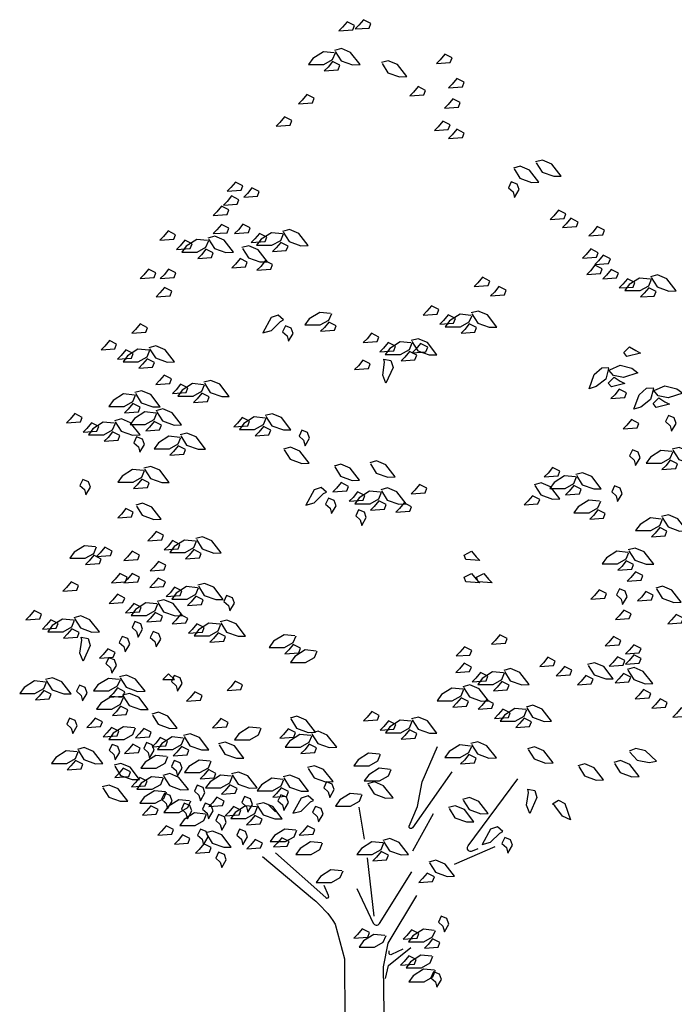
# Model space of a CAD drawing. Header units: metres. Extents: x 196651 to 397723, y 354703 to 710691.
# Tile 307 of 322: x 198859.9 to 198862.13, y 355819.58 to 355822.93. Entities that reach past the tile are written whole.
import ezdxf

# ---------------------------------------------------------------- set-up
doc = ezdxf.new("R2010")
doc.units = ezdxf.units.M
doc.header["$MEASUREMENT"] = 0
doc.layers.add('X-XX-NIEUW-DETAIL_GROEN-S', color=7, linetype='Continuous')

# ---------------------------------------------------------------- blocks, each defined once
blk = doc.blocks.new('JENS-DEATIL-NIEUW AAN TE PLANTEN BOOM')
at = {"color": 104}
blk.add_line((-0.4617, 2.5814), (-0.5051, 2.6249), dxfattribs=at)
for points in [[(-0.0128, 7.0465), (-0.0543, 7.0676), (-0.0804, 7.036), (-0.1015, 7.0149), (-0.0227, 7.0204)], [(0.0795, 7.0577), (0.0379, 7.0788), (0.0118, 7.0472), (-0.0093, 7.0261), (0.0695, 7.0316)], [(0.5407, 6.862), (0.4991, 6.8831), (0.473, 6.8515), (0.4519, 6.8304), (0.5307, 6.836)], [(-0.0955, 6.8207), (-0.1371, 6.8418), (-0.1632, 6.8101), (-0.1843, 6.789), (-0.1054, 6.7946)], [(0.6102, 6.7243), (0.5686, 6.7454), (0.5425, 6.7137), (0.5214, 6.6926), (0.6003, 6.6982)], [(-0.242, 6.6327), (-0.2836, 6.6538), (-0.3097, 6.6222), (-0.3308, 6.6011), (-0.252, 6.6067)], [(0.3907, 6.6776), (0.3491, 6.6987), (0.323, 6.667), (0.3019, 6.6459), (0.3807, 6.6515)], [(0.5869, 6.6088), (0.5453, 6.6299), (0.5193, 6.5982), (0.4982, 6.5771), (0.577, 6.5827)], [(-0.3688, 6.506), (-0.4103, 6.5271), (-0.4364, 6.4955), (-0.4575, 6.4744), (-0.3787, 6.48)], [(0.5294, 6.4819), (0.4879, 6.503), (0.4618, 6.4713), (0.4407, 6.4502), (0.5195, 6.4558)], [(0.6096, 6.4353), (0.568, 6.4564), (0.542, 6.4248), (0.5209, 6.4037), (0.5997, 6.4093)], [(-0.6472, 6.1362), (-0.6888, 6.1573), (-0.7148, 6.1257), (-0.7359, 6.1046), (-0.6571, 6.1102)], [(0.8772, 6.158), (0.8612, 6.124), (0.8872, 6.101), (0.8952, 6.07), (0.9212, 6.114), (0.9102, 6.145)], [(-0.5532, 6.1026), (-0.5948, 6.1237), (-0.6209, 6.0921), (-0.642, 6.071), (-0.5632, 6.0765)], [(-0.6687, 6.0569), (-0.7103, 6.078), (-0.7364, 6.0464), (-0.7575, 6.0253), (-0.6787, 6.0309)], [(-0.7265, 5.9992), (-0.7681, 6.0203), (-0.7941, 5.9886), (-0.8152, 5.9675), (-0.7364, 5.9731)], [(1.1872, 5.9759), (1.1456, 5.997), (1.1195, 5.9653), (1.0984, 5.9442), (1.1772, 5.9498)], [(1.257, 5.9302), (1.2154, 5.9513), (1.1893, 5.9197), (1.1682, 5.8986), (1.247, 5.9041)], [(-1.0286, 5.8584), (-1.0702, 5.8795), (-1.0963, 5.8478), (-1.1174, 5.8267), (-1.0386, 5.8323)], [(-0.7265, 5.8957), (-0.7681, 5.9168), (-0.7941, 5.8852), (-0.8152, 5.8641), (-0.7364, 5.8697)], [(-0.6045, 5.8969), (-0.6461, 5.918), (-0.6721, 5.8863), (-0.6933, 5.8652), (-0.6144, 5.8708)], [(1.407, 5.8837), (1.3654, 5.9048), (1.3393, 5.8731), (1.3182, 5.852), (1.397, 5.8576)], [(-0.9349, 5.8063), (-0.9765, 5.8274), (-1.0026, 5.7957), (-1.0237, 5.7746), (-0.9449, 5.7802)], [(-0.5108, 5.8448), (-0.5524, 5.8659), (-0.5784, 5.8342), (-0.5995, 5.8131), (-0.5207, 5.8187)], [(-0.3903, 5.7937), (-0.4319, 5.8148), (-0.4579, 5.7832), (-0.479, 5.7621), (-0.4002, 5.7677)], [(-0.8144, 5.7552), (-0.856, 5.7763), (-0.8821, 5.7447), (-0.9032, 5.7236), (-0.8243, 5.7292)], [(1.3708, 5.7561), (1.3292, 5.7772), (1.3031, 5.7455), (1.282, 5.7244), (1.3608, 5.73)], [(-0.6213, 5.7015), (-0.6629, 5.7226), (-0.6889, 5.6909), (-0.71, 5.6698), (-0.6312, 5.6754)], [(-0.4778, 5.6892), (-0.5194, 5.7103), (-0.5454, 5.6786), (-0.5665, 5.6575), (-0.4877, 5.6631)], [(1.4397, 5.7207), (1.3981, 5.7418), (1.3721, 5.7102), (1.351, 5.6891), (1.4298, 5.6947)], [(-1.1411, 5.6414), (-1.1827, 5.6625), (-1.2088, 5.6309), (-1.2299, 5.6098), (-1.151, 5.6154)], [(-1.0265, 5.6414), (-1.0681, 5.6625), (-1.0941, 5.6309), (-1.1152, 5.6098), (-1.0364, 5.6154)], [(1.394, 5.6638), (1.3525, 5.685), (1.3264, 5.6533), (1.3053, 5.6322), (1.3841, 5.6378)], [(1.485, 5.6394), (1.4434, 5.6605), (1.4173, 5.6289), (1.3962, 5.6078), (1.475, 5.6134)], [(0.7551, 5.5951), (0.7135, 5.6162), (0.6874, 5.5846), (0.6663, 5.5635), (0.7451, 5.569)], [(1.5787, 5.5873), (1.5371, 5.6084), (1.511, 5.5768), (1.4899, 5.5557), (1.5687, 5.5612)], [(-1.0497, 5.538), (-1.0913, 5.5591), (-1.1174, 5.5274), (-1.1385, 5.5063), (-1.0597, 5.5119)], [(0.8488, 5.543), (0.8072, 5.5641), (0.7811, 5.5324), (0.76, 5.5113), (0.8388, 5.5169)], [(1.6992, 5.5363), (1.6576, 5.5574), (1.6315, 5.5257), (1.6104, 5.5046), (1.6893, 5.5102)], [(0.4663, 5.4339), (0.4247, 5.455), (0.3986, 5.4234), (0.3775, 5.4023), (0.4564, 5.4079)], [(0.56, 5.3818), (0.5184, 5.4029), (0.4924, 5.3712), (0.4713, 5.3501), (0.5501, 5.3557)], [(-1.1877, 5.3303), (-1.2292, 5.3514), (-1.2553, 5.3197), (-1.2764, 5.2986), (-1.1976, 5.3042)], [(-0.4048, 5.341), (-0.4208, 5.307), (-0.3948, 5.284), (-0.3868, 5.253), (-0.3608, 5.297), (-0.3718, 5.328)], [(-0.1163, 5.3415), (-0.1579, 5.3626), (-0.1839, 5.3309), (-0.205, 5.3098), (-0.1262, 5.3154)], [(0.6805, 5.3308), (0.6389, 5.3519), (0.6129, 5.3202), (0.5918, 5.2991), (0.6706, 5.3047)], [(-1.3631, 5.236), (-1.4047, 5.2571), (-1.4308, 5.2255), (-1.4519, 5.2044), (-1.373, 5.21)], [(0.1259, 5.2772), (0.0843, 5.2983), (0.0582, 5.2667), (0.0371, 5.2456), (0.1159, 5.2511)], [(-1.2694, 5.1839), (-1.311, 5.205), (-1.337, 5.1733), (-1.3581, 5.1522), (-1.2793, 5.1578)], [(0.2196, 5.2251), (0.178, 5.2462), (0.1519, 5.2145), (0.1308, 5.1934), (0.2097, 5.199)], [(0.4026, 5.2195), (0.361, 5.2406), (0.3349, 5.2089), (0.3138, 5.1878), (0.3926, 5.1934)], [(1.5162, 5.1893), (1.5493, 5.2222), (1.5838, 5.2001), (1.6104, 5.1865), (1.5337, 5.1676)], [(-1.1489, 5.1329), (-1.1905, 5.154), (-1.2165, 5.1223), (-1.2376, 5.1012), (-1.1588, 5.1068)], [(0.0767, 5.1251), (0.0351, 5.1462), (0.009, 5.1146), (-0.0121, 5.0935), (0.0667, 5.0991)], [(0.3401, 5.1741), (0.2985, 5.1952), (0.2724, 5.1635), (0.2513, 5.1424), (0.3302, 5.148)], [(-1.0519, 5.0403), (-1.0935, 5.0614), (-1.1196, 5.0298), (-1.1407, 5.0087), (-1.0618, 5.0143)], [(1.4282, 5.016), (1.4613, 5.0488), (1.4958, 5.0267), (1.5224, 5.0131), (1.4456, 4.9942)], [(-0.9582, 4.9882), (-0.9998, 5.0093), (-1.0259, 4.9777), (-1.047, 4.9566), (-0.9681, 4.9621)], [(1.532, 4.9605), (1.4904, 4.9816), (1.4643, 4.9499), (1.4432, 4.9288), (1.522, 4.9344)], [(-0.8377, 4.9372), (-0.8793, 4.9583), (-0.9053, 4.9266), (-0.9264, 4.9055), (-0.8476, 4.9111)], [(1.6822, 4.8996), (1.7153, 4.9325), (1.7498, 4.9103), (1.7764, 4.8967), (1.6997, 4.8778)], [(-1.2299, 4.8786), (-1.2715, 4.8997), (-1.2976, 4.868), (-1.3187, 4.8469), (-1.2398, 4.8525)], [(-1.5588, 4.8214), (-1.6004, 4.8425), (-1.6264, 4.8108), (-1.6475, 4.7897), (-1.5687, 4.7953)], [(-0.609, 4.799), (-0.6505, 4.8201), (-0.6766, 4.7884), (-0.6977, 4.7673), (-0.6189, 4.7729)], [(1.6018, 4.7872), (1.5602, 4.8083), (1.5341, 4.7766), (1.513, 4.7555), (1.5918, 4.7611)], [(1.7692, 4.831), (1.7532, 4.797), (1.7792, 4.774), (1.7872, 4.743), (1.8132, 4.787), (1.8022, 4.818)], [(-1.4651, 4.7693), (-1.5066, 4.7904), (-1.5327, 4.7587), (-1.5538, 4.7376), (-1.475, 4.7432)], [(-1.1092, 4.776), (-1.1508, 4.7971), (-1.1769, 4.7654), (-1.198, 4.7443), (-1.1192, 4.7499)], [(-0.4885, 4.7479), (-0.53, 4.769), (-0.5561, 4.7374), (-0.5772, 4.7163), (-0.4984, 4.7219)], [(-1.3446, 4.7182), (-1.3861, 4.7393), (-1.4122, 4.7077), (-1.4333, 4.6866), (-1.3545, 4.6922)], [(-1.2498, 4.711), (-1.2658, 4.677), (-1.2398, 4.654), (-1.2318, 4.623), (-1.2058, 4.667), (-1.2168, 4.698)], [(-0.3118, 4.748), (-0.3278, 4.714), (-0.3018, 4.691), (-0.2938, 4.66), (-0.2678, 4.704), (-0.2788, 4.735)], [(-0.9722, 4.6381), (-1.0137, 4.6592), (-1.0398, 4.6275), (-1.0609, 4.6064), (-0.9821, 4.612)], [(1.5652, 4.636), (1.5492, 4.602), (1.5752, 4.579), (1.5832, 4.548), (1.6092, 4.592), (1.5982, 4.623)], [(1.1533, 4.5159), (1.1117, 4.537), (1.0857, 4.5053), (1.0646, 4.4842), (1.1434, 4.4898)], [(1.8215, 4.5569), (1.78, 4.578), (1.7539, 4.5464), (1.7328, 4.5253), (1.8116, 4.5309)], [(-1.5558, 4.469), (-1.5718, 4.435), (-1.5458, 4.412), (-1.5378, 4.381), (-1.5118, 4.425), (-1.5228, 4.456)], [(-1.1782, 4.4493), (-1.2198, 4.4704), (-1.2458, 4.4387), (-1.2669, 4.4176), (-1.1881, 4.4232)], [(-0.0474, 4.4296), (-0.089, 4.4507), (-0.1151, 4.4191), (-0.1362, 4.398), (-0.0573, 4.4035)], [(0.3978, 4.4187), (0.3562, 4.4398), (0.3302, 4.4081), (0.3091, 4.387), (0.3879, 4.3926)], [(1.274, 4.4133), (1.2324, 4.4344), (1.2063, 4.4027), (1.1852, 4.3816), (1.2641, 4.3872)], [(1.4632, 4.432), (1.4472, 4.398), (1.4732, 4.375), (1.4812, 4.344), (1.5072, 4.388), (1.4962, 4.419)], [(-0.1608, 4.363), (-0.1768, 4.329), (-0.1508, 4.306), (-0.1428, 4.275), (-0.1168, 4.319), (-0.1278, 4.35)], [(0.0463, 4.3775), (0.0047, 4.3986), (-0.0213, 4.3669), (-0.0425, 4.3458), (0.0364, 4.3514)], [(1.0387, 4.3555), (0.9971, 4.3766), (0.971, 4.345), (0.9499, 4.3239), (1.0287, 4.3295)], [(0.1668, 4.3264), (0.1252, 4.3475), (0.0992, 4.3159), (0.0781, 4.2948), (0.1569, 4.3004)], [(0.3103, 4.3141), (0.2687, 4.3352), (0.2427, 4.3036), (0.2216, 4.2825), (0.3004, 4.288)], [(-1.2687, 4.2821), (-1.3103, 4.3032), (-1.3363, 4.2715), (-1.3574, 4.2504), (-1.2786, 4.256)], [(0.0102, 4.296), (-0.0058, 4.262), (0.0202, 4.239), (0.0282, 4.208), (0.0542, 4.252), (0.0432, 4.283)], [(1.4111, 4.2754), (1.3695, 4.2965), (1.3434, 4.2648), (1.3223, 4.2437), (1.4011, 4.2493)], [(1.7612, 4.1743), (1.7197, 4.1954), (1.6936, 4.1638), (1.6725, 4.1427), (1.7513, 4.1482)], [(-1.0976, 4.1525), (-1.1392, 4.1736), (-1.1653, 4.1419), (-1.1864, 4.1208), (-1.1075, 4.1264)], [(-1.3884, 4.0625), (-1.43, 4.0836), (-1.4561, 4.0519), (-1.4772, 4.0308), (-1.3984, 4.0364)], [(-1.0039, 4.1003), (-1.0455, 4.1214), (-1.0715, 4.0898), (-1.0926, 4.0687), (-1.0138, 4.0743)], [(-1.4509, 4.0171), (-1.4925, 4.0382), (-1.5186, 4.0065), (-1.5397, 3.9854), (-1.4608, 3.991)], [(-1.2334, 4.0398), (-1.2749, 4.0609), (-1.301, 4.0293), (-1.3221, 4.0082), (-1.2433, 4.0138)], [(-0.8834, 4.0493), (-0.925, 4.0704), (-0.951, 4.0388), (-0.9721, 4.0177), (-0.8933, 4.0232)], [(0.6097, 4.0398), (0.6513, 4.0609), (0.6774, 4.0293), (0.6985, 4.0082), (0.6197, 4.0138)], [(-1.0842, 3.9821), (-1.1258, 4.0032), (-1.1519, 3.9715), (-1.173, 3.9504), (-1.0942, 3.956)], [(1.5716, 3.9855), (1.53, 4.0066), (1.504, 3.975), (1.4829, 3.9539), (1.5617, 3.9595)], [(-1.3032, 3.9131), (-1.3448, 3.9342), (-1.3708, 3.9026), (-1.3919, 3.8815), (-1.3131, 3.8871)], [(-1.2334, 3.9131), (-1.2749, 3.9342), (-1.301, 3.9026), (-1.3221, 3.8815), (-1.2433, 3.8871)], [(0.6097, 3.9131), (0.6513, 3.9342), (0.6774, 3.9026), (0.6985, 3.8815), (0.6197, 3.8871)], [(0.6795, 3.9131), (0.7211, 3.9342), (0.7472, 3.9026), (0.7683, 3.8815), (0.6895, 3.8871)], [(1.6242, 3.9235), (1.5826, 3.9446), (1.5565, 3.9129), (1.5354, 3.8918), (1.6143, 3.8974)], [(-1.5799, 3.8666), (-1.6215, 3.8877), (-1.6475, 3.856), (-1.6686, 3.8349), (-1.5898, 3.8405)], [(-1.0864, 3.8878), (-1.128, 3.9089), (-1.154, 3.8773), (-1.1752, 3.8562), (-1.0963, 3.8618)], [(-1.3174, 3.7956), (-1.359, 3.8167), (-1.3851, 3.7851), (-1.4062, 3.764), (-1.3273, 3.7695)], [(-0.9927, 3.8357), (-1.0343, 3.8568), (-1.0603, 3.8252), (-1.0814, 3.8041), (-1.0026, 3.8096)], [(-0.8722, 3.7847), (-0.9138, 3.8058), (-0.9398, 3.7741), (-0.9609, 3.753), (-0.8821, 3.7586)], [(-0.7388, 3.81), (-0.7548, 3.776), (-0.7288, 3.753), (-0.7208, 3.722), (-0.6948, 3.766), (-0.7058, 3.797)], [(1.4182, 3.8209), (1.3766, 3.842), (1.3505, 3.8103), (1.3294, 3.7892), (1.4082, 3.7948)], [(1.4912, 3.847), (1.4752, 3.813), (1.5012, 3.79), (1.5092, 3.759), (1.5352, 3.803), (1.5242, 3.834)], [(1.6833, 3.8111), (1.6417, 3.8322), (1.6157, 3.8005), (1.5946, 3.7794), (1.6734, 3.785)], [(-1.2237, 3.7435), (-1.2653, 3.7646), (-1.2913, 3.7329), (-1.3125, 3.7118), (-1.2336, 3.7174)], [(-1.7898, 3.7034), (-1.8314, 3.7245), (-1.8574, 3.6928), (-1.8785, 3.6717), (-1.7997, 3.6773)], [(-1.1032, 3.6924), (-1.1448, 3.7135), (-1.1708, 3.6819), (-1.1919, 3.6608), (-1.1131, 3.6664)], [(-0.9597, 3.6801), (-1.0013, 3.7012), (-1.0273, 3.6696), (-1.0484, 3.6485), (-0.9696, 3.654)], [(1.557, 3.7054), (1.5154, 3.7265), (1.4893, 3.6948), (1.4682, 3.6737), (1.547, 3.6793)], [(1.8544, 3.6815), (1.8128, 3.7026), (1.7867, 3.6709), (1.7656, 3.6498), (1.8445, 3.6554)], [(-1.6961, 3.6512), (-1.7377, 3.6723), (-1.7637, 3.6407), (-1.7848, 3.6196), (-1.706, 3.6252)], [(-1.2598, 3.662), (-1.2758, 3.628), (-1.2498, 3.605), (-1.2418, 3.574), (-1.2158, 3.618), (-1.2268, 3.649)], [(-0.866, 3.628), (-0.9075, 3.6491), (-0.9336, 3.6174), (-0.9547, 3.5963), (-0.8759, 3.6019)], [(-1.5756, 3.6002), (-1.6172, 3.6213), (-1.6432, 3.5897), (-1.6643, 3.5686), (-1.5855, 3.5741)], [(-1.3328, 3.578), (-1.3488, 3.544), (-1.3228, 3.521), (-1.3148, 3.49), (-1.2888, 3.534), (-1.2998, 3.565)], [(-1.1568, 3.606), (-1.1728, 3.572), (-1.1468, 3.549), (-1.1388, 3.518), (-1.1128, 3.562), (-1.1238, 3.593)], [(-0.7455, 3.5769), (-0.787, 3.598), (-0.8131, 3.5664), (-0.8342, 3.5453), (-0.7554, 3.5509)], [(0.8535, 3.5654), (0.8119, 3.5865), (0.7859, 3.5548), (0.7648, 3.5337), (0.8436, 3.5393)], [(-0.3188, 3.5113), (-0.3603, 3.5324), (-0.3864, 3.5007), (-0.4075, 3.4796), (-0.3287, 3.4852)], [(1.4992, 3.5554), (1.4576, 3.5765), (1.4315, 3.5448), (1.4104, 3.5237), (1.4893, 3.5293)], [(1.6138, 3.5097), (1.5723, 3.5308), (1.5462, 3.4992), (1.5251, 3.478), (1.6039, 3.4836)], [(-1.3721, 3.4864), (-1.4137, 3.5075), (-1.4398, 3.4759), (-1.4609, 3.4548), (-1.3821, 3.4604)], [(0.6527, 3.4981), (0.6111, 3.5192), (0.585, 3.4876), (0.5639, 3.4665), (0.6427, 3.4721)], [(1.6138, 3.4519), (1.5723, 3.473), (1.5462, 3.4414), (1.5251, 3.4203), (1.6039, 3.4259)], [(-1.4078, 3.457), (-1.4238, 3.423), (-1.3978, 3.4), (-1.3898, 3.369), (-1.3638, 3.413), (-1.3748, 3.444)], [(0.6505, 3.4039), (0.6089, 3.425), (0.5829, 3.3933), (0.5617, 3.3722), (0.6406, 3.3778)], [(1.1272, 3.4379), (1.0856, 3.459), (1.0596, 3.4273), (1.0385, 3.4062), (1.1173, 3.4118)], [(1.5216, 3.4407), (1.48, 3.4618), (1.454, 3.4302), (1.4329, 3.4091), (1.5117, 3.4147)], [(-1.0684, 3.3655), (-1.1003, 3.3327), (-1.0357, 3.3327)], [(-1.0358, 3.355), (-1.0518, 3.321), (-1.0258, 3.298), (-1.0178, 3.267), (-0.9918, 3.311), (-1.0028, 3.342)], [(0.7442, 3.3518), (0.7026, 3.3729), (0.6766, 3.3412), (0.6555, 3.3201), (0.7343, 3.3257)], [(1.2209, 3.3857), (1.1794, 3.4068), (1.1533, 3.3752), (1.1322, 3.3541), (1.211, 3.3597)], [(1.3415, 3.3347), (1.2999, 3.3558), (1.2738, 3.3242), (1.2527, 3.3031), (1.3315, 3.3086)], [(1.5552, 3.3468), (1.5136, 3.3679), (1.4876, 3.3362), (1.4665, 3.3151), (1.5453, 3.3207)], [(-1.5748, 3.3), (-1.5908, 3.266), (-1.5648, 3.243), (-1.5568, 3.212), (-1.5308, 3.256), (-1.5418, 3.287)], [(-0.6479, 3.3023), (-0.6895, 3.3234), (-0.7155, 3.2918), (-0.7366, 3.2707), (-0.6578, 3.2763)], [(0.8647, 3.3007), (0.8231, 3.3218), (0.7971, 3.2902), (0.776, 3.2691), (0.8548, 3.2747)], [(-1.7356, 3.249), (-1.7771, 3.2701), (-1.8032, 3.2384), (-1.8243, 3.2173), (-1.7455, 3.2229)], [(-1.3161, 3.264), (-1.3577, 3.2851), (-1.3838, 3.2535), (-1.4049, 3.2324), (-1.326, 3.238)], [(-0.8774, 3.2418), (-0.9189, 3.2629), (-0.945, 3.2313), (-0.9661, 3.2102), (-0.8873, 3.2158)], [(1.6694, 3.2543), (1.6278, 3.2754), (1.6018, 3.2437), (1.5807, 3.2226), (1.6595, 3.2282)], [(0.6337, 3.2085), (0.5921, 3.2296), (0.5661, 3.1979), (0.545, 3.1768), (0.6238, 3.1824)], [(0.7772, 3.1962), (0.7356, 3.2173), (0.7096, 3.1856), (0.6885, 3.1645), (0.7673, 3.1701)], [(1.7631, 3.2021), (1.7216, 3.2232), (1.6955, 3.1916), (1.6744, 3.1705), (1.7532, 3.1761)], [(-1.2989, 3.1606), (-1.3404, 3.1817), (-1.3665, 3.15), (-1.3876, 3.1289), (-1.3088, 3.1345)], [(0.1272, 3.1294), (0.0856, 3.1505), (0.0596, 3.1188), (0.0385, 3.0977), (0.1173, 3.1033)], [(0.8709, 3.144), (0.8293, 3.1651), (0.8033, 3.1335), (0.7822, 3.1124), (0.861, 3.118)], [(1.8837, 3.1511), (1.8421, 3.1722), (1.816, 3.1406), (1.7949, 3.1195), (1.8737, 3.125)], [(-1.6308, 3.114), (-1.6468, 3.08), (-1.6208, 3.057), (-1.6128, 3.026), (-1.5868, 3.07), (-1.5978, 3.101)], [(-1.4441, 3.0922), (-1.4857, 3.1133), (-1.5118, 3.0817), (-1.5329, 3.0606), (-1.4541, 3.0661)], [(-0.7304, 3.0898), (-0.772, 3.1109), (-0.798, 3.0793), (-0.8192, 3.0582), (-0.7403, 3.0638)], [(0.2209, 3.0772), (0.1793, 3.0983), (0.1533, 3.0667), (0.1322, 3.0456), (0.211, 3.0512)], [(0.9914, 3.093), (0.9499, 3.1141), (0.9238, 3.0824), (0.9027, 3.0613), (0.9815, 3.0669)], [(-1.3504, 3.0401), (-1.392, 3.0612), (-1.4181, 3.0295), (-1.4392, 3.0084), (-1.3603, 3.014)], [(-1.1674, 3.0345), (-1.209, 3.0556), (-1.2351, 3.0239), (-1.2562, 3.0028), (-1.1774, 3.0084)], [(-0.3478, 3.0313), (-0.3893, 3.0524), (-0.4154, 3.0207), (-0.4365, 2.9996), (-0.3577, 3.0052)], [(0.3414, 3.0262), (0.2998, 3.0473), (0.2738, 3.0157), (0.2527, 2.9946), (0.3315, 3.0001)], [(-1.3888, 2.965), (-1.4048, 2.931), (-1.3788, 2.908), (-1.3708, 2.877), (-1.3448, 2.921), (-1.3558, 2.952)], [(-1.2299, 2.9441), (-1.2715, 2.9652), (-1.2976, 2.9335), (-1.3187, 2.9124), (-1.2398, 2.918)], [(-1.1938, 2.975), (-1.2098, 2.941), (-1.1838, 2.918), (-1.1758, 2.887), (-1.1498, 2.931), (-1.1608, 2.962)], [(-1.0737, 2.9823), (-1.1153, 3.0034), (-1.1414, 2.9718), (-1.1625, 2.9507), (-1.0836, 2.9563)], [(-0.2279, 2.9451), (-0.2695, 2.9662), (-0.2956, 2.9345), (-0.3167, 2.9134), (-0.2379, 2.919)], [(-0.9532, 2.9313), (-0.9948, 2.9524), (-1.0209, 2.9207), (-1.042, 2.8996), (-0.9631, 2.9052)], [(0.6786, 2.8856), (0.637, 2.9067), (0.6109, 2.8751), (0.5898, 2.854), (0.6686, 2.8595)], [(-1.5554, 2.8526), (-1.597, 2.8737), (-1.6231, 2.8421), (-1.6442, 2.821), (-1.5654, 2.8265)], [(-1.0358, 2.873), (-1.0518, 2.839), (-1.0258, 2.816), (-1.0178, 2.785), (-0.9918, 2.829), (-1.0028, 2.86)], [(-1.2844, 2.8085), (-1.326, 2.8296), (-1.3521, 2.7979), (-1.3732, 2.7768), (-1.2944, 2.7824)], [(-0.7998, 2.8003), (-0.8413, 2.8214), (-0.8674, 2.7897), (-0.8885, 2.7686), (-0.8097, 2.7742)], [(-1.1907, 2.7563), (-1.2323, 2.7774), (-1.2584, 2.7458), (-1.2795, 2.7247), (-1.2006, 2.7303)], [(-0.1718, 2.752), (-0.1878, 2.718), (-0.1618, 2.695), (-0.1538, 2.664), (-0.1278, 2.708), (-0.1388, 2.739)], [(-1.0918, 2.687), (-1.1078, 2.653), (-1.0818, 2.63), (-1.0738, 2.599), (-1.0478, 2.643), (-1.0588, 2.674)], [(-0.9058, 2.733), (-0.9218, 2.699), (-0.8958, 2.676), (-0.8878, 2.645), (-0.8618, 2.689), (-0.8728, 2.72)], [(-0.6799, 2.7141), (-0.7215, 2.7352), (-0.7476, 2.7035), (-0.7687, 2.6824), (-0.6899, 2.688)], [(-0.3877, 2.6968), (-0.4293, 2.7179), (-0.4554, 2.6863), (-0.4765, 2.6652), (-0.3977, 2.6708)], [(-0.9798, 2.631), (-0.9958, 2.597), (-0.9698, 2.574), (-0.9618, 2.543), (-0.9358, 2.587), (-0.9468, 2.618)], [(-0.8598, 2.631), (-0.8758, 2.597), (-0.8498, 2.574), (-0.8418, 2.543), (-0.8158, 2.587), (-0.8268, 2.618)], [(-0.7519, 2.6431), (-0.7935, 2.6642), (-0.8196, 2.6326), (-0.8407, 2.6115), (-0.7619, 2.617)], [(-0.6368, 2.668), (-0.6528, 2.634), (-0.6268, 2.611), (-0.6188, 2.58), (-0.5928, 2.624), (-0.6038, 2.655)], [(-0.4318, 2.678), (-0.4478, 2.644), (-0.4218, 2.621), (-0.4138, 2.59), (-0.3878, 2.634), (-0.3988, 2.665)], [(-1.1282, 2.5953), (-1.1698, 2.6164), (-1.1959, 2.5847), (-1.217, 2.5636), (-1.1381, 2.5692)], [(-0.6582, 2.591), (-0.6998, 2.6121), (-0.7259, 2.5804), (-0.747, 2.5593), (-0.6682, 2.5649)], [(-0.2348, 2.613), (-0.2508, 2.579), (-0.2248, 2.556), (-0.2168, 2.525), (-0.1908, 2.569), (-0.2018, 2.6)], [(-0.7848, 2.566), (-0.8008, 2.532), (-0.7748, 2.509), (-0.7668, 2.478), (-0.7408, 2.522), (-0.7518, 2.553)], [(-0.5377, 2.5399), (-0.5793, 2.561), (-0.6054, 2.5294), (-0.6265, 2.5083), (-0.5476, 2.5139)], [(-1.0407, 2.4819), (-1.0823, 2.503), (-1.1084, 2.4714), (-1.1295, 2.4503), (-1.0506, 2.4559)], [(-0.8878, 2.483), (-0.9038, 2.449), (-0.8778, 2.426), (-0.8698, 2.395), (-0.8438, 2.439), (-0.8548, 2.47)], [(-0.6648, 2.483), (-0.6808, 2.449), (-0.6548, 2.426), (-0.6468, 2.395), (-0.6208, 2.439), (-0.6318, 2.47)], [(-0.2382, 2.4815), (-0.2798, 2.5026), (-0.3059, 2.471), (-0.327, 2.4499), (-0.2482, 2.4554)], [(-0.947, 2.4298), (-0.9886, 2.4509), (-1.0146, 2.4192), (-1.0357, 2.3981), (-0.9569, 2.4037)], [(-0.5361, 2.4033), (-0.5777, 2.4244), (-0.6038, 2.3928), (-0.6249, 2.3716), (-0.5461, 2.3772)], [(-0.3847, 2.4139), (-0.4263, 2.435), (-0.4523, 2.4033), (-0.4734, 2.3822), (-0.3946, 2.3878)], [(0.8402, 2.436), (0.8242, 2.402), (0.8502, 2.379), (0.8582, 2.348), (0.8842, 2.392), (0.8732, 2.423)], [(-0.8265, 2.3788), (-0.8681, 2.3999), (-0.8941, 2.3682), (-0.9152, 2.3471), (-0.8364, 2.3527)], [(-0.7848, 2.353), (-0.8008, 2.319), (-0.7748, 2.296), (-0.7668, 2.265), (-0.7408, 2.309), (-0.7518, 2.34)], [(0.1795, 2.3357), (0.1379, 2.3568), (0.1118, 2.3251), (0.0907, 2.304), (0.1695, 2.3096)], [(0.4404, 2.2132), (0.3988, 2.2343), (0.3728, 2.2027), (0.3517, 2.1816), (0.4305, 2.1871)], [(0.4792, 1.989), (0.4632, 1.955), (0.4892, 1.932), (0.4972, 1.901), (0.5232, 1.945), (0.5122, 1.976)], [(0.0722, 1.8963), (0.0307, 1.9174), (0.0046, 1.8857), (-0.0165, 1.8646), (0.0623, 1.8702)], [(0.3519, 1.8902), (0.3103, 1.9113), (0.2843, 1.8797), (0.2632, 1.8586), (0.342, 1.8642)], [(0.4724, 1.8392), (0.4308, 1.8603), (0.4048, 1.8287), (0.3837, 1.8076), (0.4625, 1.8131)], [(0.3373, 1.7433), (0.2957, 1.7644), (0.2696, 1.7328), (0.2485, 1.7117), (0.3274, 1.7173)], [(0.4362, 1.674), (0.4202, 1.64), (0.4462, 1.617), (0.4542, 1.586), (0.4802, 1.63), (0.4692, 1.661)]]:
    blk.add_lwpolyline(points, close=True, dxfattribs=at)
for points in [[(-0.1278, 6.8902), (-0.1898, 6.8964), (-0.2488, 6.8591), (-0.2736, 6.825), (-0.1867, 6.825), (-0.1371, 6.8529), (-0.1216, 6.8902)], [(-0.1224, 6.899), (-0.0892, 6.8462), (-0.0237, 6.8224), (0.0185, 6.8238), (-0.0348, 6.8924), (-0.0873, 6.9145), (-0.1262, 6.9039)], [(0.1436, 6.8307), (0.1767, 6.7779), (0.2423, 6.7542), (0.2845, 6.7555), (0.2312, 6.8241), (0.1787, 6.8462), (0.1398, 6.8356)], [(1.0194, 6.2661), (1.0525, 6.2133), (1.1181, 6.1896), (1.1603, 6.1909), (1.107, 6.2595), (1.0545, 6.2816), (1.0156, 6.271)], [(0.8927, 6.2317), (0.9258, 6.1788), (0.9914, 6.1551), (1.0336, 6.1564), (0.9803, 6.225), (0.9278, 6.2471), (0.8889, 6.2366)], [(-0.4225, 5.8632), (-0.4846, 5.8694), (-0.5436, 5.8322), (-0.5684, 5.7981), (-0.4815, 5.7981), (-0.4319, 5.826), (-0.4163, 5.8632)], [(-0.4172, 5.8721), (-0.384, 5.8193), (-0.3184, 5.7955), (-0.2762, 5.7968), (-0.3295, 5.8655), (-0.382, 5.8876), (-0.421, 5.877)], [(-0.8467, 5.8247), (-0.9088, 5.8309), (-0.9677, 5.7937), (-0.9925, 5.7596), (-0.9057, 5.7596), (-0.856, 5.7875), (-0.8405, 5.8247)], [(-0.8413, 5.8336), (-0.8081, 5.7807), (-0.7426, 5.757), (-0.7004, 5.7583), (-0.7537, 5.827), (-0.8062, 5.8491), (-0.8451, 5.8385)], [(-0.6482, 5.7799), (-0.615, 5.727), (-0.5495, 5.7033), (-0.5073, 5.7046), (-0.5605, 5.7732), (-0.613, 5.7953), (-0.652, 5.7848)], [(1.6669, 5.6058), (1.6048, 5.612), (1.5459, 5.5748), (1.5211, 5.5406), (1.608, 5.5406), (1.6576, 5.5685), (1.6731, 5.6058)], [(1.6723, 5.6146), (1.7055, 5.5618), (1.771, 5.538), (1.8132, 5.5394), (1.7599, 5.608), (1.7074, 5.6301), (1.6685, 5.6195)], [(0.6536, 5.4091), (0.6868, 5.3563), (0.7524, 5.3325), (0.7945, 5.3338), (0.7413, 5.4025), (0.6888, 5.4246), (0.6498, 5.414)], [(-0.4163, 5.3746), (-0.446, 5.4011), (-0.4851, 5.3881), (-0.5326, 5.3014), (-0.4849, 5.3145), (-0.4325, 5.3663), (-0.4163, 5.3746)], [(-0.1486, 5.411), (-0.2106, 5.4172), (-0.2696, 5.38), (-0.2944, 5.3458), (-0.2075, 5.3458), (-0.1579, 5.3738), (-0.1424, 5.411)], [(0.6482, 5.4003), (0.5862, 5.4065), (0.5272, 5.3692), (0.5024, 5.3351), (0.5893, 5.3351), (0.6389, 5.363), (0.6544, 5.4003)], [(0.3132, 5.2524), (0.3464, 5.1996), (0.4119, 5.1758), (0.4541, 5.1771), (0.4008, 5.2458), (0.3483, 5.2679), (0.3094, 5.2573)], [(-1.1811, 5.2024), (-1.2432, 5.2086), (-1.3022, 5.1713), (-1.327, 5.1372), (-1.2401, 5.1372), (-1.1905, 5.1651), (-1.1749, 5.2024)], [(-1.1758, 5.2112), (-1.1426, 5.1584), (-1.077, 5.1346), (-1.0348, 5.1359), (-1.0881, 5.2046), (-1.1406, 5.2267), (-1.1796, 5.2161)], [(0.3078, 5.2436), (0.2458, 5.2498), (0.1868, 5.2125), (0.162, 5.1784), (0.2489, 5.1784), (0.2985, 5.2063), (0.314, 5.2436)], [(0.1542, 5.152), (0.1932, 5.144), (0.2062, 5.105), (0.1652, 5.015), (0.1472, 5.061), (0.1572, 5.134), (0.1542, 5.152)], [(1.4297, 5.0988), (1.4144, 5.0383), (1.3593, 4.9956), (1.3187, 4.9839), (1.3483, 5.0655), (1.3915, 5.1027), (1.4318, 5.1046)], [(1.4375, 5.092), (1.4947, 5.117), (1.5622, 5.0997), (1.5963, 5.0748), (1.5137, 5.0481), (1.4578, 5.0594), (1.4316, 5.0901)], [(-0.8646, 5.0155), (-0.8314, 4.9627), (-0.7659, 4.939), (-0.7237, 4.9403), (-0.7769, 5.0089), (-0.8294, 5.031), (-0.8684, 5.0204)], [(-0.87, 5.0067), (-0.932, 5.0129), (-0.991, 4.9757), (-1.0158, 4.9415), (-0.9289, 4.9415), (-0.8793, 4.9695), (-0.8638, 5.0067)], [(1.6837, 4.9824), (1.6684, 4.922), (1.6133, 4.8792), (1.5728, 4.8675), (1.6024, 4.9492), (1.6455, 4.9864), (1.6858, 4.9883)], [(1.6916, 4.9757), (1.7487, 5.0006), (1.8163, 4.9833), (1.8504, 4.9585), (1.7677, 4.9318), (1.7119, 4.9431), (1.6857, 4.9738)], [(-1.2622, 4.9481), (-1.3242, 4.9543), (-1.3832, 4.917), (-1.408, 4.8829), (-1.3211, 4.8829), (-1.2715, 4.9108), (-1.256, 4.9481)], [(-1.2568, 4.9569), (-1.2236, 4.9041), (-1.1581, 4.8803), (-1.1159, 4.8817), (-1.1692, 4.9503), (-1.2217, 4.9724), (-1.2606, 4.9618)], [(-1.1361, 4.8543), (-1.103, 4.8015), (-1.0374, 4.7778), (-0.9952, 4.7791), (-1.0485, 4.8477), (-1.101, 4.8698), (-1.1399, 4.8592)], [(-1.3714, 4.7966), (-1.3383, 4.7438), (-1.2727, 4.72), (-1.2305, 4.7213), (-1.2838, 4.79), (-1.3363, 4.8121), (-1.3752, 4.8015)], [(-1.1415, 4.8455), (-1.2036, 4.8517), (-1.2625, 4.8145), (-1.2873, 4.7803), (-1.2005, 4.7803), (-1.1508, 4.8083), (-1.1353, 4.8455)], [(-0.5207, 4.8175), (-0.5828, 4.8237), (-0.6418, 4.7864), (-0.6666, 4.7523), (-0.5797, 4.7523), (-0.53, 4.7802), (-0.5145, 4.8175)], [(-0.5153, 4.8263), (-0.4822, 4.7735), (-0.4166, 4.7497), (-0.3744, 4.751), (-0.4277, 4.8197), (-0.4802, 4.8418), (-0.5191, 4.8312)], [(-1.3768, 4.7877), (-1.4389, 4.7939), (-1.4979, 4.7567), (-1.5227, 4.7226), (-1.4358, 4.7226), (-1.3861, 4.7505), (-1.3706, 4.7877)], [(-1.0044, 4.7076), (-1.0665, 4.7138), (-1.1255, 4.6765), (-1.1503, 4.6424), (-1.0634, 4.6424), (-1.0137, 4.6703), (-0.9982, 4.7076)], [(-0.999, 4.7164), (-0.9659, 4.6636), (-0.9003, 4.6398), (-0.8581, 4.6412), (-0.9114, 4.7098), (-0.9639, 4.7319), (-1.0029, 4.7213)], [(-0.4113, 4.6363), (-0.3781, 4.5835), (-0.3126, 4.5598), (-0.2704, 4.5611), (-0.3237, 4.6297), (-0.3762, 4.6518), (-0.4151, 4.6413)], [(1.7947, 4.6353), (1.8278, 4.5825), (1.8934, 4.5587), (1.9356, 4.56), (1.8823, 4.6287), (1.8298, 4.6508), (1.7909, 4.6402)], [(1.7893, 4.6265), (1.7272, 4.6327), (1.6682, 4.5954), (1.6434, 4.5613), (1.7303, 4.5613), (1.78, 4.5892), (1.7955, 4.6265)], [(-1.2051, 4.5276), (-1.1719, 4.4748), (-1.1063, 4.4511), (-1.0642, 4.4524), (-1.1174, 4.521), (-1.1699, 4.5431), (-1.2089, 4.5325)], [(-0.1252, 4.5395), (-0.092, 4.4867), (-0.0265, 4.4629), (0.0157, 4.4643), (-0.0375, 4.5329), (-0.0901, 4.555), (-0.129, 4.5444)], [(0.0778, 4.5581), (0.1109, 4.5053), (0.1765, 4.4816), (0.2187, 4.4829), (0.1654, 4.5515), (0.1129, 4.5736), (0.074, 4.5631)], [(-1.2105, 4.5188), (-1.2725, 4.525), (-1.3315, 4.4878), (-1.3563, 4.4536), (-1.2694, 4.4536), (-1.2198, 4.4816), (-1.2043, 4.5188)], [(1.2417, 4.4828), (1.1797, 4.489), (1.1207, 4.4518), (1.0959, 4.4176), (1.1828, 4.4176), (1.2324, 4.4455), (1.2479, 4.4828)], [(1.2471, 4.4916), (1.2803, 4.4388), (1.3458, 4.415), (1.388, 4.4164), (1.3347, 4.485), (1.2822, 4.5071), (1.2433, 4.4965)], [(-0.1723, 4.3966), (-0.202, 4.4231), (-0.2411, 4.4101), (-0.2886, 4.3234), (-0.2409, 4.3365), (-0.1885, 4.3883), (-0.1723, 4.3966)], [(0.1399, 4.4048), (0.1731, 4.352), (0.2386, 4.3282), (0.2808, 4.3295), (0.2276, 4.3982), (0.1751, 4.4203), (0.1361, 4.4097)], [(1.0118, 4.4339), (1.0449, 4.381), (1.1105, 4.3573), (1.1527, 4.3586), (1.0994, 4.4273), (1.0469, 4.4494), (1.008, 4.4388)], [(0.1345, 4.396), (0.0725, 4.4022), (0.0135, 4.3649), (-0.0113, 4.3308), (0.0756, 4.3308), (0.1252, 4.3587), (0.1407, 4.396)], [(-1.2511, 4.318), (-1.218, 4.2652), (-1.1524, 4.2414), (-1.1102, 4.2427), (-1.1635, 4.3114), (-1.216, 4.3335), (-1.2549, 4.3229)], [(1.3788, 4.3449), (1.3167, 4.3511), (1.2578, 4.3138), (1.2329, 4.2797), (1.3198, 4.2797), (1.3695, 4.3076), (1.385, 4.3449)], [(1.729, 4.2438), (1.6669, 4.25), (1.608, 4.2128), (1.5831, 4.1787), (1.67, 4.1787), (1.7197, 4.2066), (1.7352, 4.2438)], [(1.7344, 4.2527), (1.7675, 4.1998), (1.8331, 4.1761), (1.8753, 4.1774), (1.822, 4.246), (1.7695, 4.2681), (1.7306, 4.2576)], [(-0.9103, 4.1277), (-0.8771, 4.0748), (-0.8115, 4.0511), (-0.7694, 4.0524), (-0.8226, 4.121), (-0.8751, 4.1432), (-0.9141, 4.1326)], [(-1.4832, 4.0866), (-1.5452, 4.0928), (-1.6042, 4.0555), (-1.629, 4.0214), (-1.5421, 4.0214), (-1.4925, 4.0493), (-1.477, 4.0866)], [(-0.9157, 4.1188), (-0.9777, 4.125), (-1.0367, 4.0878), (-1.0615, 4.0537), (-0.9746, 4.0537), (-0.925, 4.0816), (-0.9094, 4.1188)], [(1.5393, 4.055), (1.4773, 4.0612), (1.4183, 4.024), (1.3935, 3.9899), (1.4804, 3.9899), (1.53, 4.0178), (1.5455, 4.055)], [(1.5447, 4.0639), (1.5779, 4.011), (1.6434, 3.9873), (1.6856, 3.9886), (1.6324, 4.0573), (1.5799, 4.0794), (1.5409, 4.0688)], [(-0.9044, 3.8542), (-0.9665, 3.8604), (-1.0255, 3.8232), (-1.0503, 3.789), (-0.9634, 3.789), (-0.9138, 3.817), (-0.8982, 3.8542)], [(-0.8991, 3.863), (-0.8659, 3.8102), (-0.8003, 3.7865), (-0.7581, 3.7878), (-0.8114, 3.8564), (-0.8639, 3.8785), (-0.9029, 3.8679)], [(1.7009, 3.847), (1.734, 3.7942), (1.7996, 3.7704), (1.8418, 3.7717), (1.7885, 3.8404), (1.736, 3.8625), (1.6971, 3.8519)], [(-1.1355, 3.762), (-1.1975, 3.7682), (-1.2565, 3.7309), (-1.2813, 3.6968), (-1.1944, 3.6968), (-1.1448, 3.7247), (-1.1293, 3.762)], [(-1.1301, 3.7708), (-1.0969, 3.718), (-1.0314, 3.6942), (-0.9892, 3.6955), (-1.0424, 3.7642), (-1.0949, 3.7863), (-1.1339, 3.7757)], [(-1.6024, 3.6786), (-1.5693, 3.6257), (-1.5037, 3.602), (-1.4615, 3.6033), (-1.5148, 3.6719), (-1.5673, 3.694), (-1.6063, 3.6835)], [(-1.6078, 3.6697), (-1.6699, 3.6759), (-1.7289, 3.6387), (-1.7537, 3.6046), (-1.6668, 3.6046), (-1.6172, 3.6325), (-1.6016, 3.6697)], [(-0.7777, 3.6465), (-0.8398, 3.6527), (-0.8988, 3.6154), (-0.9236, 3.5813), (-0.8367, 3.5813), (-0.787, 3.6092), (-0.7715, 3.6465)], [(-0.7723, 3.6553), (-0.7392, 3.6025), (-0.6736, 3.5787), (-0.6314, 3.58), (-0.6847, 3.6487), (-0.7372, 3.6708), (-0.7761, 3.6602)], [(-0.351, 3.5808), (-0.4131, 3.587), (-0.4721, 3.5498), (-0.4969, 3.5156), (-0.41, 3.5156), (-0.3603, 3.5435), (-0.3448, 3.5808)], [(-1.5648, 3.574), (-1.5258, 3.566), (-1.5128, 3.527), (-1.5538, 3.437), (-1.5718, 3.483), (-1.5618, 3.556), (-1.5648, 3.574)], [(-0.2312, 3.4946), (-0.2933, 3.5008), (-0.3522, 3.4636), (-0.3771, 3.4294), (-0.2902, 3.4294), (-0.2405, 3.4573), (-0.225, 3.4946)], [(1.3146, 3.4131), (1.3477, 3.3602), (1.4133, 3.3365), (1.4555, 3.3378), (1.4022, 3.4064), (1.3497, 3.4285), (1.3108, 3.418)], [(-1.343, 3.3424), (-1.3098, 3.2896), (-1.2443, 3.2658), (-1.2021, 3.2671), (-1.2554, 3.3358), (-1.3079, 3.3579), (-1.3468, 3.3473)], [(0.8325, 3.3702), (0.7704, 3.3764), (0.7114, 3.3392), (0.6866, 3.3051), (0.7735, 3.3051), (0.8231, 3.333), (0.8387, 3.3702)], [(0.8378, 3.3791), (0.871, 3.3263), (0.9366, 3.3025), (0.9788, 3.3038), (0.9255, 3.3725), (0.873, 3.3946), (0.834, 3.384)], [(1.5392, 3.3853), (1.5723, 3.3325), (1.6379, 3.3087), (1.6801, 3.3101), (1.6268, 3.3787), (1.5743, 3.4008), (1.5354, 3.3902)], [(-1.7678, 3.3185), (-1.8299, 3.3247), (-1.8889, 3.2875), (-1.9137, 3.2533), (-1.8268, 3.2533), (-1.7771, 3.2813), (-1.7616, 3.3185)], [(-1.7624, 3.3273), (-1.7293, 3.2745), (-1.6637, 3.2508), (-1.6215, 3.2521), (-1.6748, 3.3207), (-1.7273, 3.3428), (-1.7662, 3.3322)], [(-1.3484, 3.3335), (-1.4104, 3.3397), (-1.4694, 3.3025), (-1.4942, 3.2684), (-1.4073, 3.2684), (-1.3577, 3.2963), (-1.3422, 3.3335)], [(0.6068, 3.2869), (0.64, 3.234), (0.7055, 3.2103), (0.7477, 3.2116), (0.6945, 3.2802), (0.642, 3.3023), (0.603, 3.2918)], [(-1.3257, 3.2389), (-1.2926, 3.1861), (-1.227, 3.1624), (-1.1848, 3.1637), (-1.2381, 3.2323), (-1.2906, 3.2544), (-1.3295, 3.2438)], [(0.6014, 3.278), (0.5394, 3.2842), (0.4804, 3.247), (0.4556, 3.2128), (0.5425, 3.2128), (0.5921, 3.2408), (0.6076, 3.278)], [(-1.3311, 3.2301), (-1.3932, 3.2363), (-1.4522, 3.1991), (-1.477, 3.1649), (-1.3901, 3.1649), (-1.3404, 3.1929), (-1.3249, 3.2301)], [(0.9646, 3.1713), (0.9977, 3.1185), (1.0633, 3.0948), (1.1055, 3.0961), (1.0522, 3.1647), (0.9997, 3.1868), (0.9608, 3.1762)], [(-1.1598, 3.1314), (-1.1266, 3.0786), (-1.0611, 3.0548), (-1.0189, 3.0561), (-1.0722, 3.1248), (-1.1247, 3.1469), (-1.1636, 3.1363)], [(0.9592, 3.1625), (0.8971, 3.1687), (0.8381, 3.1315), (0.8133, 3.0973), (0.9002, 3.0973), (0.9499, 3.1253), (0.9654, 3.1625)], [(-0.3746, 3.1096), (-0.3415, 3.0568), (-0.2759, 3.033), (-0.2337, 3.0344), (-0.287, 3.103), (-0.3395, 3.1251), (-0.3784, 3.1145)], [(0.3092, 3.0957), (0.2471, 3.1019), (0.1881, 3.0647), (0.1633, 3.0306), (0.2502, 3.0306), (0.2998, 3.0585), (0.3154, 3.0957)], [(0.3146, 3.1046), (0.3477, 3.0517), (0.4133, 3.028), (0.4555, 3.0293), (0.4022, 3.0979), (0.3497, 3.12), (0.3107, 3.1095)], [(-1.2622, 3.0586), (-1.3242, 3.0648), (-1.3832, 3.0275), (-1.408, 2.9934), (-1.3211, 2.9934), (-1.2715, 3.0213), (-1.256, 3.0586)], [(-0.9801, 3.0097), (-0.9469, 2.9568), (-0.8814, 2.9331), (-0.8392, 2.9344), (-0.8924, 3.003), (-0.945, 3.0251), (-0.9839, 3.0146)], [(-0.5484, 3.0562), (-0.6105, 3.0624), (-0.6695, 3.0252), (-0.6943, 2.991), (-0.6074, 2.991), (-0.5578, 3.019), (-0.5422, 3.0562)], [(-0.2602, 3.0146), (-0.3223, 3.0208), (-0.3812, 2.9836), (-0.4061, 2.9494), (-0.3192, 2.9494), (-0.2695, 2.9773), (-0.254, 3.0146)], [(-0.2548, 3.0234), (-0.2217, 2.9706), (-0.1561, 2.9468), (-0.1139, 2.9482), (-0.1672, 3.0168), (-0.2197, 3.0389), (-0.2586, 3.0283)], [(-0.9855, 3.0008), (-1.0475, 3.007), (-1.1065, 2.9698), (-1.1313, 2.9356), (-1.0444, 2.9356), (-0.9948, 2.9636), (-0.9793, 3.0008)], [(-0.7816, 2.9626), (-0.7485, 2.9098), (-0.6829, 2.886), (-0.6407, 2.8874), (-0.694, 2.956), (-0.7465, 2.9781), (-0.7854, 2.9675)], [(0.6517, 2.964), (0.6848, 2.9111), (0.7504, 2.8874), (0.7926, 2.8887), (0.7393, 2.9573), (0.6868, 2.9794), (0.6479, 2.9689)], [(-1.5877, 2.9221), (-1.6498, 2.9283), (-1.7087, 2.8911), (-1.7336, 2.857), (-1.6467, 2.857), (-1.597, 2.8849), (-1.5815, 2.9221)], [(-1.5823, 2.931), (-1.5492, 2.8781), (-1.4836, 2.8544), (-1.4414, 2.8557), (-1.4947, 2.9243), (-1.5472, 2.9464), (-1.5861, 2.9359)], [(0.1287, 2.9085), (0.0666, 2.9147), (0.0076, 2.8775), (-0.0172, 2.8434), (0.0697, 2.8434), (0.1194, 2.8713), (0.1349, 2.9085)], [(0.6463, 2.9551), (0.5842, 2.9613), (0.5253, 2.9241), (0.5004, 2.89), (0.5873, 2.89), (0.637, 2.9179), (0.6525, 2.9551)], [(0.9737, 2.9353), (1.0069, 2.8825), (1.0724, 2.8588), (1.1146, 2.8601), (1.0613, 2.9287), (1.0088, 2.9508), (0.9699, 2.9403)], [(1.5512, 2.9214), (1.5921, 2.8744), (1.6606, 2.8611), (1.702, 2.8689), (1.6388, 2.9285), (1.5835, 2.9422), (1.5466, 2.9257)], [(-1.3738, 2.8414), (-1.3406, 2.7886), (-1.2751, 2.7648), (-1.2329, 2.7661), (-1.2862, 2.8348), (-1.3387, 2.8569), (-1.3776, 2.8463)], [(-1.0793, 2.8955), (-1.1414, 2.9017), (-1.2004, 2.8645), (-1.2252, 2.8304), (-1.1383, 2.8304), (-1.0886, 2.8583), (-1.0731, 2.8955)], [(-0.832, 2.8698), (-0.8941, 2.876), (-0.9531, 2.8388), (-0.9779, 2.8046), (-0.891, 2.8046), (-0.8413, 2.8325), (-0.8258, 2.8698)], [(1.2598, 2.8385), (1.293, 2.7857), (1.3585, 2.7619), (1.4007, 2.7633), (1.3475, 2.8319), (1.2949, 2.854), (1.256, 2.8434)], [(1.4628, 2.8571), (1.4959, 2.8043), (1.5615, 2.7806), (1.6037, 2.7819), (1.5504, 2.8505), (1.4979, 2.8726), (1.459, 2.8621)], [(-1.0971, 2.7837), (-1.0639, 2.7308), (-0.9984, 2.7071), (-0.9562, 2.7084), (-1.0094, 2.777), (-1.062, 2.7991), (-1.1009, 2.7886)], [(-0.7068, 2.7924), (-0.6737, 2.7396), (-0.6081, 2.7158), (-0.5659, 2.7172), (-0.6192, 2.7858), (-0.6717, 2.8079), (-0.7106, 2.7973)], [(-0.2758, 2.8284), (-0.2426, 2.7756), (-0.1771, 2.7518), (-0.1349, 2.7531), (-0.1882, 2.8218), (-0.2407, 2.8439), (-0.2796, 2.8333)], [(0.1888, 2.8229), (0.1267, 2.8291), (0.0678, 2.7918), (0.0429, 2.7577), (0.1298, 2.7577), (0.1795, 2.7856), (0.195, 2.8229)], [(-1.1025, 2.7748), (-1.1645, 2.781), (-1.2235, 2.7438), (-1.2483, 2.7096), (-1.1614, 2.7096), (-1.1118, 2.7376), (-1.0963, 2.7748)], [(-0.7122, 2.7836), (-0.7743, 2.7898), (-0.8332, 2.7526), (-0.8581, 2.7184), (-0.7712, 2.7184), (-0.7215, 2.7463), (-0.706, 2.7836)], [(-0.42, 2.7663), (-0.4821, 2.7726), (-0.541, 2.7353), (-0.5659, 2.7012), (-0.479, 2.7012), (-0.4293, 2.7291), (-0.4138, 2.7663)], [(-0.4146, 2.7752), (-0.3815, 2.7224), (-0.3159, 2.6986), (-0.2737, 2.6999), (-0.327, 2.7686), (-0.3795, 2.7907), (-0.4184, 2.7801)], [(0.0651, 2.7367), (0.0982, 2.6839), (0.1638, 2.6602), (0.206, 2.6615), (0.1527, 2.7301), (0.1002, 2.7522), (0.0613, 2.7416)], [(-1.4414, 2.7186), (-1.4083, 2.6657), (-1.3427, 2.642), (-1.3005, 2.6433), (-1.3538, 2.7119), (-1.4063, 2.734), (-1.4453, 2.7235)], [(-1.0863, 2.6955), (-1.1484, 2.7017), (-1.2074, 2.6645), (-1.2322, 2.6304), (-1.1453, 2.6304), (-1.0956, 2.6583), (-1.0801, 2.6955)], [(0.0243, 2.6801), (-0.0378, 2.6863), (-0.0967, 2.6491), (-0.1215, 2.6149), (-0.0347, 2.6149), (0.015, 2.6429), (0.0305, 2.6801)], [(0.9712, 2.71), (1.0102, 2.702), (1.0232, 2.663), (0.9822, 2.573), (0.9642, 2.619), (0.9742, 2.692), (0.9712, 2.71)], [(-0.949, 2.6438), (-1.0111, 2.65), (-1.0701, 2.6128), (-1.0949, 2.5786), (-1.008, 2.5786), (-0.9583, 2.6065), (-0.9428, 2.6438)], [(-0.5646, 2.6183), (-0.5314, 2.5655), (-0.4659, 2.5417), (-0.4237, 2.543), (-0.477, 2.6117), (-0.5295, 2.6338), (-0.5684, 2.6232)], [(-0.2463, 2.6466), (-0.276, 2.6731), (-0.3151, 2.6601), (-0.3626, 2.5734), (-0.3149, 2.5865), (-0.2625, 2.6383), (-0.2463, 2.6466)], [(0.6048, 2.6474), (0.6379, 2.5946), (0.7035, 2.5709), (0.7457, 2.5722), (0.6924, 2.6408), (0.6399, 2.6629), (0.601, 2.6523)], [(1.1107, 2.6271), (1.1444, 2.6482), (1.1808, 2.629), (1.2132, 2.5356), (1.1685, 2.5564), (1.1253, 2.6161), (1.1107, 2.6271)], [(-0.8588, 2.5693), (-0.9208, 2.5755), (-0.9798, 2.5382), (-1.0046, 2.5041), (-0.9177, 2.5041), (-0.8681, 2.532), (-0.8526, 2.5693)], [(-0.57, 2.6095), (-0.6321, 2.6157), (-0.691, 2.5784), (-0.7158, 2.5443), (-0.629, 2.5443), (-0.5793, 2.5722), (-0.5638, 2.6095)], [(0.5237, 2.6009), (0.5569, 2.5481), (0.6225, 2.5243), (0.6646, 2.5256), (0.6114, 2.5943), (0.5589, 2.6164), (0.5199, 2.6058)], [(-0.8534, 2.4571), (-0.8202, 2.4043), (-0.7546, 2.3805), (-0.7125, 2.3818), (-0.7657, 2.4505), (-0.8182, 2.4726), (-0.8572, 2.462)], [(-0.3456, 2.4778), (-0.4077, 2.484), (-0.4666, 2.4467), (-0.4914, 2.4126), (-0.4046, 2.4126), (-0.3549, 2.4405), (-0.3394, 2.4778)], [(0.8287, 2.4696), (0.799, 2.4961), (0.7599, 2.4831), (0.7124, 2.3964), (0.7601, 2.4095), (0.8125, 2.4613), (0.8287, 2.4696)], [(-0.2004, 2.4052), (-0.2624, 2.4114), (-0.3214, 2.3741), (-0.3462, 2.34), (-0.2593, 2.34), (-0.2097, 2.3679), (-0.1942, 2.4052)], [(0.1472, 2.4052), (0.0851, 2.4114), (0.0262, 2.3741), (0.0013, 2.34), (0.0882, 2.34), (0.1379, 2.3679), (0.1534, 2.4052)], [(0.1526, 2.414), (0.1857, 2.3612), (0.2513, 2.3374), (0.2935, 2.3387), (0.2402, 2.4074), (0.1877, 2.4295), (0.1488, 2.4189)], [(0.4136, 2.2916), (0.4467, 2.2387), (0.5123, 2.215), (0.5545, 2.2163), (0.5012, 2.2849), (0.4487, 2.307), (0.4097, 2.2965)], [(-0.0843, 2.2463), (-0.1464, 2.2525), (-0.2053, 2.2152), (-0.2302, 2.1811), (-0.1433, 2.1811), (-0.0936, 2.209), (-0.0781, 2.2463)], [(0.4402, 1.9087), (0.3781, 1.9149), (0.3191, 1.8777), (0.2943, 1.8436), (0.3812, 1.8436), (0.4308, 1.8715), (0.4464, 1.9087)], [(0.1598, 1.8796), (0.0977, 1.8858), (0.0388, 1.8486), (0.0139, 1.8144), (0.1008, 1.8144), (0.1505, 1.8423), (0.166, 1.8796)], [(0.4255, 1.7618), (0.3635, 1.768), (0.3045, 1.7308), (0.2797, 1.6966), (0.3666, 1.6966), (0.4162, 1.7246), (0.4317, 1.7618)], [(0.4417, 1.6825), (0.3796, 1.6887), (0.3206, 1.6515), (0.2958, 1.6174), (0.3827, 1.6174), (0.4324, 1.6453), (0.4479, 1.6825)]]:
    blk.add_lwpolyline(points, dxfattribs=at)
at = {"color": 37}
for points in [[(0.5402, 2.808), (0.3159, 2.4907, -0.892554), (0.2984, 2.5002), (0.3442, 2.612), (0.3722, 2.753), (0.4582, 2.952)], [(0.6882, 2.371), (0.6559, 2.3576, -0.760635), (0.6322, 2.388), (0.9152, 2.77)], [(-0.4618, 2.349), (-0.1753, 2.0947, 0.80663), (-0.1596, 2.1062), (-0.1848, 2.163)], [(-0.5358, 2.328), (-0.2508, 2.09, -0.074112), (-0.1218, 1.945), (-0.0698, 1.748), (-0.0648, 0.703), (-0.0928, 0.122), (-0.1338, 0.027)], [(0.0012, 2.146), (0.0936, 1.9501, 0.593059), (0.1286, 1.948), (0.3122, 2.241)], [(0.2622, 1.802), (0.1974, 1.7717, -0.549165), (0.1832, 1.7807), (0.1832, 1.792)]]:
    blk.add_lwpolyline(points, format="xyb", dxfattribs=at)
for points in [[(0.0112, 2.609), (0.0412, 2.426)], [(0.4342, 2.571), (0.3172, 2.358)], [(0.5542, 2.285), (0.7852, 2.385)], [(0.0592, 2.32), (0.0972, 1.99)], [(0.3392, 2.106), (0.1772, 1.836), (0.1502, 1.701), (0.1632, 0.796), (0.1772, 0.338), (0.2042, 0)], [(0.1632, 1.635), (0.1802, 1.71), (0.3062, 1.812)]]:
    blk.add_lwpolyline(points, dxfattribs=at)

msp = doc.modelspace()

# ---------------------------------------------------------------- block references
at = {"layer": 'X-XX-NIEUW-DETAIL_GROEN-S', "xscale": 0.6, "yscale": 0.6, "zscale": 0.6}
msp.add_blockref('JENS-DEATIL-NIEUW AAN TE PLANTEN BOOM', (198861.0454, 355818.6864), dxfattribs=at)

doc.saveas('drawing.dxf')
